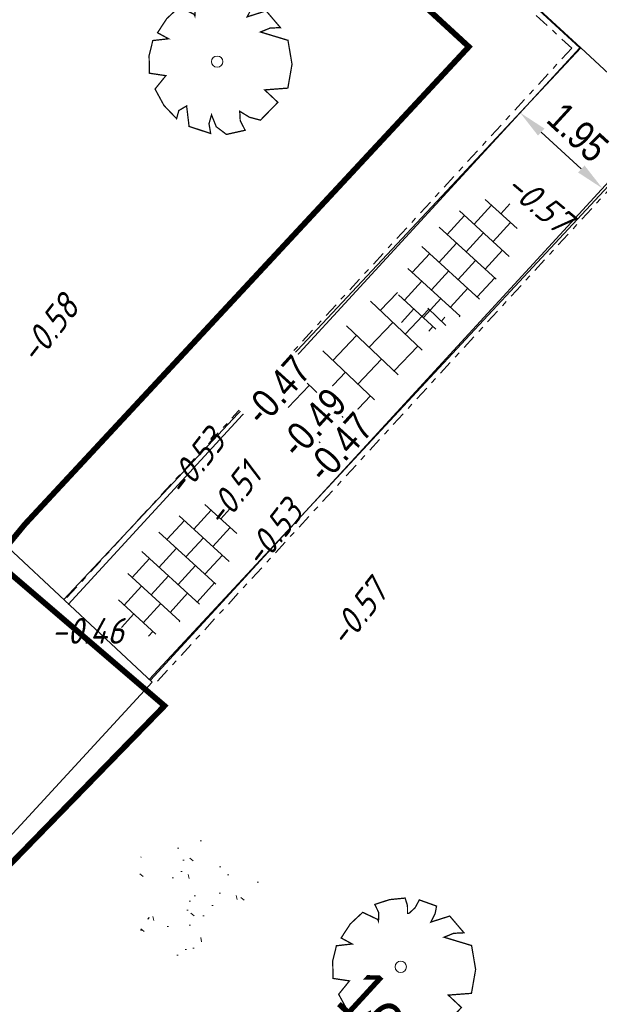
# Model space of a CAD drawing. Header units: metres. Extents: x 111546 to 149831, y 498798 to 507863.
# Tile 739 of 1056: x 111859 to 111869, y 501674 to 501692. Entities that reach past the tile are written whole.
import ezdxf
from ezdxf.enums import TextEntityAlignment as Align

# ---------------------------------------------------------------- set-up
doc = ezdxf.new("R2010")
doc.units = ezdxf.units.M
for name, pattern in [('DASHDOT', [25.4, 12.7, -6.35, 0, -6.35]), ('DASHED', [19.05, 12.7, -6.35]), ('RI-VWA', [11, 5, -3, 0, -3])]:
    doc.linetypes.add(name, pattern=pattern)
for name, color, linetype in [('0-hoogte mv-bestaand', 253, 'Continuous'), ('0-hoogte mv-nieuw', 2, 'Continuous'), ('0-werkgrens', 210, 'FENCELINE1'), ('1-aanvullen teelaarde', 153, 'Continuous'), ('3-vw-band-ob 6x20', 30, 'Continuous'), ('4-nw-boom tekst', 7, 'Continuous'), ('Q26_BOOM', 252, 'Continuous'), ('T02_RASTER', 252, 'Continuous')]:
    doc.layers.add(name, color=color, linetype=linetype)
for name, color, linetype, lineweight in [('1-ontgraven zand tbv aanbrengen teelaarde', 94, 'RI-VWA', 50), ('3-nw-arcering-trottoir', 2, 'Continuous', 15), ('3-nw-band-ob 10x20', 7, 'Continuous', 13), ('3-nw-band-ob 10x20-achterkant', 7, 'DASHDOT', 13), ('3-nw-maatvoering', 181, 'Continuous', 15), ('3-vw-verharding', 3, 'Continuous', 15), ('4-nw materiaalscheiding-groen', 210, 'DASHED', 13), ('4-nw-boom 1e grootte', 7, 'Continuous', 35), ('4-nw-gazon', 7, 'Continuous', 5)]:
    doc.layers.add(name, color=color, linetype=linetype, lineweight=lineweight)
doc.styles.add('veysel', font='isocp-ie.shx', dxfattribs={"height": 0.1})
doc.styles.add('Zaanstad', font='ARIALN.TTF')
doc.styles.add('Zaanstad 1-200 2.5mm', font='ARIALN.TTF', dxfattribs={"height": 0.5})
doc.linetypes.add('FENCELINE1', pattern='A,6.35,-2.54,[133,ltypeshp.shx,S=2.54,R=0,X=-2.54,Y=0],-2.54,25.4', length=36.83)
doc.dimstyles.new('1-250', dxfattribs={"dimscale": 0.25, "dimtxt": 2, "dimasz": 2, "dimexe": 1, "dimexo": 1, "dimgap": 0.5, "dimtad": 1, "dimzin": 0, "dimdsep": 46, "dimtxsty": 'Zaanstad', "dimcen": 0, "dimclrd": 256, "dimclre": 256, "dimclrt": 256, "dimadec": 0, "dimazin": 0, "dimtfac": 1, "dimtofl": 0, "dimtmove": 0, "dimatfit": 3, "dimfxl": 1, "dimtfill": 1, "dimtolj": 1, "dimtzin": 0, "dimlwd": -1, "dimlwe": -1, "dimarcsym": 0})

# ---------------------------------------------------------------- blocks, each defined once
blk = doc.blocks.new('Q26')
at = {"linetype": 'Continuous', "lineweight": 20, "const_width": 0.0225}
blk.add_lwpolyline([(0.757, 0.516), (1.237, 0.371), (1.308, -0.046), (1.235, -0.463), (0.83, -0.494), (1.061, -0.711), (0.757, -1.022), (0.565, -0.971), (0.395, -0.867), (0.404, -1.032), (0.49, -1.198), (0.163, -1.271), (-0.015, -1.136), (-0.097, -0.929), (-0.141, -1.084), (-0.112, -1.255), (-0.489, -1.131), (-0.532, -0.774), (-0.668, -0.854), (-0.707, -0.996), (-0.927, -0.766), (-1.083, -0.479), (-0.894, -0.246), (-1.181, -0.203), (-1.187, 0.104), (-1.122, 0.367), (-0.847, 0.398), (-1.04, 0.503), (-0.879, 0.749), (-0.663, 0.95), (-0.402, 0.826), (-0.388, 0.795), (-0.382, 0.942), (-0.452, 1.088), (-0.194, 1.172), (0.076, 1.199), (0.118, 1.07), (0.119, 0.935), (0.148, 0.935), (0.252, 1.031), (0.325, 1.167), (0.626, 1.059), (0.6, 0.925), (0.525, 0.78), (0.856, 0.885), (1.105, 0.593), (0.924, 0.584)], close=True, dxfattribs=at)
at = {"linetype": 'Continuous', "lineweight": 20}
blk.add_circle((0.001, -0.001), 0.0983, dxfattribs=at)
blk = doc.blocks.new('*D560')
at = {"layer": '3-nw-maatvoering', "ltscale": 0.02, "transparency": 16777216}
blk.add_line((111869.069, 501661.699), (111870.624, 501659.709), dxfattribs=at)
blk.add_solid([(111870.69, 501659.761), (111870.559, 501659.658), (111870.932, 501659.315)], dxfattribs=at)
at = {"layer": 'Defpoints', "color": 0, "ltscale": 0.02, "transparency": 16777216}
for p in [(111853.489, 501681.638), (111870.932, 501659.315)]:
    blk.add_point(p, dxfattribs=at)
at = {"layer": '3-nw-maatvoering', "ltscale": 0.02, "transparency": 16777216, "insert": (111869.993, 501661.135), "char_height": 0.5, "attachment_point": 5, "rotation": 308.0044, "style": 'Zaanstad', "bg_fill": 3, "box_fill_scale": 1.1, "bg_fill_color": 9, "bg_fill_true_color": 13158600, "bg_fill_transparency": 0}
blk.add_mtext('\\A1;R28.33', dxfattribs=at)
blk = doc.blocks.new('tgls')
at = {"linetype": 'Continuous'}
for p, q in [((-1.018, -0.663), (-1.018, 0.575)), ((-0.418, -0.668), (-0.418, 0.573)), ((0.182, -0.673), (0.182, 0.57)), ((0.782, -0.678), (0.782, 0.568)), ((-1.018, 0.329), (-1.552, 0.329)), ((0.182, 0.329), (-0.418, 0.329)), ((1.218, 0.329), (0.782, 0.329)), ((-1.618, 0.029), (-1.635, 0.029)), ((-1.618, -0.658), (-1.618, 0.09)), ((-0.418, 0.029), (-1.018, 0.029)), ((0.782, 0.029), (0.182, 0.029)), ((-1.018, -0.271), (-1.618, -0.271)), ((0.182, -0.271), (-0.418, -0.271)), ((1.382, -0.271), (0.782, -0.271)), ((1.382, -0.682), (1.382, -0.248)), ((-1.618, -0.571), (-1.803, -0.571)), ((-0.418, -0.571), (-1.018, -0.571)), ((0.782, -0.571), (0.182, -0.571)), ((1.473, -0.571), (1.382, -0.571))]:
    blk.add_line(p, q, dxfattribs=at)
blk = doc.blocks.new('*D770')
at = {"layer": '3-nw-maatvoering', "ltscale": 0.01, "transparency": 16777216}
blk.add_line((111868.19, 501689.693), (111868.889, 501689.05), dxfattribs=at)
for points in [[(111868.246, 501689.754), (111868.133, 501689.631), (111867.821, 501690.031)], [(111868.945, 501689.111), (111868.833, 501688.988), (111869.257, 501688.711)]]:
    blk.add_solid(points, dxfattribs=at)
at = {"layer": 'Defpoints', "color": 0, "ltscale": 0.01, "transparency": 16777216}
for p in [(111867.821, 501690.031), (111869.257, 501688.711), (111869.257, 501688.711)]:
    blk.add_point(p, dxfattribs=at)
at = {"layer": '3-nw-maatvoering', "ltscale": 0.01, "transparency": 16777216, "insert": (111868.83, 501689.688), "char_height": 0.5, "attachment_point": 5, "rotation": 317.4151, "style": 'Zaanstad', "bg_fill": 3, "box_fill_scale": 1.1, "bg_fill_color": 9, "bg_fill_true_color": 13158600, "bg_fill_transparency": 0}
blk.add_mtext('\\A1;1.95', dxfattribs=at)
blk = doc.blocks.new('4-boom 1e grootte')
at = {"lineweight": 30}
for p, q in [((-0.141, 2.96), (-0.69, 2.85)), ((-0.141, 2.96), (-0.141, 2.791)), ((-0.082, 2.854), (0.229, 2.932)), ((0.229, 2.932), (0.476, 2.932)), ((0.476, 2.932), (0.462, 2.786)), ((-0.69, 2.85), (-1.129, 2.685)), ((-0.141, 2.791), (-0.082, 2.854)), ((0.462, 2.786), (0.543, 2.812)), ((0.543, 2.812), (0.654, 2.836)), ((0.654, 2.836), (0.929, 2.795)), ((0.929, 2.795), (0.984, 2.726)), ((1.061, 2.816), (1.101, 2.616)), ((-1.376, 2.685), (-1.623, 2.424)), ((-1.129, 2.685), (-1.376, 2.685)), ((0.984, 2.726), (0.874, 2.685)), ((0.984, 2.726), (0.97, 2.63)), ((0.984, 2.726), (1.121, 2.713)), ((1.101, 2.616), (1.459, 2.587)), ((1.34, 2.671), (1.862, 2.301)), ((-1.788, 2.424), (-2.474, 1.725)), ((-1.623, 2.424), (-1.788, 2.424)), ((-1.623, 2.424), (-1.582, 2.315)), ((1.862, 2.301), (1.944, 2.109)), ((1.944, 2.109), (1.944, 2.136)), ((1.944, 2.136), (1.944, 2.109)), ((1.944, 2.136), (2.232, 2.081)), ((2.232, 2.081), (2.027, 1.903)), ((2.027, 1.903), (2.054, 1.738)), ((-2.474, 1.725), (-2.063, 1.681)), ((2.054, 1.738), (2.15, 1.642)), ((2.342, 1.834), (2.37, 1.697)), ((-2.063, 1.681), (-2.694, 1.505)), ((2.15, 1.642), (2.37, 1.697)), ((2.37, 1.697), (2.575, 1.574)), ((2.575, 1.574), (2.644, 1.368)), ((-2.584, 1.437), (-2.749, 1.258)), ((-2.694, 1.505), (-2.502, 1.382)), ((-2.584, 1.437), (-2.543, 1.244)), ((-2.749, 1.258), (-2.858, 0.997)), ((2.644, 1.368), (2.507, 1.183)), ((2.507, 1.183), (2.822, 1.203)), ((2.822, 1.203), (2.822, 0.709)), ((-2.927, 0.984), (-2.955, 0.851)), ((-2.858, 0.997), (-2.927, 0.984)), ((-2.872, 0.75), (-3.05, 0.449)), ((-2.955, 0.851), (-3.009, 0.764)), ((-3.009, 0.764), (-2.872, 0.75)), ((-2.474, 0.75), (-2.872, 0.75)), ((2.822, 0.709), (2.905, 0.723)), ((2.905, 0.723), (3.028, 0.064)), ((-3.05, 0.449), (-2.9, 0.339)), ((-2.9, 0.339), (-3.078, 0.16)), ((-2.831, 0.188), (-3.045, 0.001)), ((-2.9, 0.339), (-2.831, 0.188)), ((-3.078, 0.16), (-2.996, -0.238)), ((2.809, 0.092), (2.781, -0.196)), ((3.028, 0.064), (2.809, 0.092)), ((-3.147, -0.032), (-2.913, -0.032)), ((-2.996, -0.238), (-2.79, -0.635)), ((2.781, -0.196), (2.96, -0.196)), ((2.96, -0.196), (2.96, -0.786)), ((-2.721, -0.498), (-2.804, -0.608)), ((-2.68, -0.498), (-2.721, -0.498)), ((-2.941, -0.635), (-2.584, -0.635)), ((-2.817, -0.635), (-2.913, -0.786)), ((-2.913, -0.786), (-2.913, -0.965)), ((2.96, -1.033), (2.877, -0.732)), ((2.96, -0.786), (2.877, -0.732)), ((-2.913, -0.965), (-2.707, -1.061)), ((-2.625, -0.924), (-2.707, -1.061)), ((-2.707, -1.061), (-2.707, -1.363)), ((2.836, -1.239), (2.891, -1.061)), ((2.96, -1.033), (2.891, -1.061)), ((-2.502, -1.253), (-2.707, -1.363)), ((-2.707, -1.363), (-2.474, -1.61)), ((2.836, -1.239), (2.63, -1.555)), ((-2.653, -1.404), (-2.762, -1.418)), ((-2.653, -1.404), (-2.666, -1.5)), ((-1.925, -1.5), (-2.323, -1.761)), ((-2.488, -1.761), (-2.488, -1.595)), ((2.37, -1.884), (2.479, -1.706)), ((2.63, -1.555), (2.479, -1.706)), ((-2.323, -1.761), (-2.488, -1.761)), ((-2.323, -1.761), (-2.186, -1.898)), ((-1.994, -1.788), (-2.186, -1.898)), ((-1.788, -1.884), (-1.898, -1.857)), ((-1.898, -1.857), (-1.569, -2.145)), ((2.37, -1.884), (1.752, -2.419)), ((-2.186, -1.898), (-2.227, -2.008)), ((-2.227, -2.008), (-2.035, -2.035)), ((-2.035, -2.035), (-2.035, -2.213)), ((-2.035, -2.213), (-1.816, -2.213)), ((-1.816, -2.213), (-1.802, -2.337)), ((-1.569, -2.145), (-1.569, -2.294)), ((-1.418, -2.268), (-1.898, -2.351)), ((-1.802, -2.337), (-1.651, -2.529)), ((-1.513, -2.285), (-1.404, -2.707)), ((1.327, -2.406), (1.56, -2.364)), ((1.56, -2.364), (1.656, -2.433)), ((-1.651, -2.529), (-1.363, -2.447)), ((-1.129, -2.57), (-1.198, -2.584)), ((-1.061, -2.515), (-1.129, -2.57)), ((-1.129, -2.57), (-1.014, -2.729)), ((-1.075, -2.502), (-1.061, -2.515)), ((-1.061, -2.515), (-0.924, -2.557)), ((-0.924, -2.557), (-1.061, -2.817)), ((-0.786, -2.529), (-0.924, -2.557)), ((0.874, -2.666), (0.929, -2.488)), ((0.929, -2.488), (1.066, -2.488)), ((1.066, -2.488), (1.039, -2.666)), ((1.272, -2.666), (1.382, -2.57)), ((1.382, -2.57), (1.327, -2.406)), ((1.656, -2.433), (1.615, -2.543)), ((1.752, -2.419), (1.656, -2.433)), ((-1.404, -2.707), (-1.322, -2.625)), ((-1.322, -2.625), (-1.198, -2.584)), ((-1.061, -2.817), (-0.88, -2.728)), ((-0.88, -2.728), (-0.8, -2.858)), ((-0.649, -2.666), (-0.416, -2.625)), ((-0.649, -2.804), (-0.649, -2.666)), ((-0.416, -2.625), (0.16, -2.776)), ((0.874, -2.666), (0.298, -2.79)), ((0.628, -2.719), (0.572, -2.9)), ((0.874, -2.666), (1.272, -2.666)), ((-0.649, -2.804), (-0.8, -2.858)), ((0.009, -2.954), (-0.649, -2.804)), ((0.298, -2.913), (0.009, -2.954)), ((0.16, -2.776), (0.298, -2.79)), ((0.298, -2.79), (0.298, -2.913)), ((0.49, -2.968), (0.298, -2.913)), ((0.572, -2.9), (0.49, -2.968))]:
    blk.add_line(p, q, dxfattribs=at)
blk.add_circle((0, 0), 0.134, dxfattribs=at)
at = {"layer": '4-nw materiaalscheiding-groen', "color": 7, "style": 'Zaanstad'}
blk.add_text(' 1e', height=1, dxfattribs=at).set_placement((-0.122, -1.744))
at = {"layer": '4-nw-boom tekst', "style": 'Zaanstad'}
blk.add_attdef('BOOMSOORT', text='', height=0.9, dxfattribs=at).set_placement((2.842, 1.834), align=Align.BOTTOM_LEFT)

msp = doc.modelspace()

# ---------------------------------------------------------------- hatches: boundary and pattern name
at = {"layer": '1-aanvullen teelaarde', "ltscale": 10}
h = msp.add_hatch(dxfattribs=at)
h.set_pattern_fill('ANSI33', color=256, scale=0.047949)
h.set_pattern_definition([(2.414373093, (3.28403, 0.4657), (-0.01282653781, 0.30420793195), []), (2.414373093, (3.44255, 0.32002), (-0.01282653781, 0.30420793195), [0.15223910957, -0.07611955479])])
edge = h.paths.add_edge_path()
edge.add_line((111882.7482, 501678.267), (111883.5085, 501677.5682))
edge.add_line((111883.5085, 501677.5682), (111883.5861, 501677.5051))
edge.add_line((111883.5861, 501677.5051), (111877.1392, 501669.7664))
edge.add_line((111877.1392, 501669.7664), (111872.2228, 501664.0061))
edge.add_arc((111856.5322, 501677.398), 20.6286, 291.83265, 319.51929, ccw=False)
edge.add_line((111864.2039, 501658.249), (111869.4753, 501663.3012))
edge.add_line((111869.4753, 501663.3012), (111873.7217, 501667.8352))
edge.add_line((111873.7217, 501667.8352), (111877.8768, 501672.5362))
edge.add_line((111877.8768, 501672.5362), (111881.5258, 501676.829))
edge.add_line((111881.5258, 501676.829), (111882.7482, 501678.267))
at = {"layer": '1-ontgraven zand tbv aanbrengen teelaarde', "lineweight": -3, "ltscale": 0.02}
h = msp.add_hatch(dxfattribs=at)
h.set_pattern_fill('ANSI31', color=256, scale=0.047949, angle=90)
h.set_pattern_definition([(92.414373, (112486.40478, 501707.75684), (-0.152103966, -0.00641327), [])])
edge = h.paths.add_edge_path()
edge.add_line((111882.7508, 501678.2647), (111883.5112, 501677.5659))
edge.add_line((111883.5112, 501677.5659), (111883.5888, 501677.5028))
edge.add_line((111883.5888, 501677.5028), (111877.1419, 501669.7641))
edge.add_line((111877.1419, 501669.7641), (111872.2255, 501664.0038))
edge.add_arc((111856.5349, 501677.3957), 20.6286, 291.83265, 319.51929, ccw=False)
edge.add_line((111864.2066, 501658.2468), (111869.478, 501663.299))
edge.add_line((111869.478, 501663.299), (111873.7243, 501667.8329))
edge.add_line((111873.7243, 501667.8329), (111877.8795, 501672.534))
edge.add_line((111877.8795, 501672.534), (111881.5285, 501676.8268))
edge.add_line((111881.5285, 501676.8268), (111882.7508, 501678.2647))
at = {"layer": '3-nw-arcering-trottoir'}
h = msp.add_hatch(dxfattribs=at)
h.set_pattern_fill('AVH-TEGEL_300X300_HALFST', color=256, scale=1.5, angle=387.53719, style=0, pattern_type=2)
h.set_pattern_definition([(47.5606656, (-175421.91898, 921037.36036), (0.1376158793, 0.4839285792), [0.45, -0.45]), (137.5606656, (-175421.919, 921037.36036), (-0.30366413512, -0.33209651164), [])])
edge = h.paths.add_edge_path()
edge.add_ellipse((111866.7252, 501687.3721), major_axis=(0.9049, 1.077), ratio=0.488545, start_angle=0, end_angle=360)

# ---------------------------------------------------------------- linework, layer by layer
at = {"layer": '3-nw-band-ob 10x20'}
msp.add_lwpolyline([(111859.6614, 501699.6211), (111868.8631, 501691.1642)], dxfattribs=at)
at = {"layer": '3-nw-band-ob 10x20-achterkant', "ltscale": 0.02}
msp.add_lwpolyline([(111859.5975, 501699.544), (111868.7218, 501691.1583)], dxfattribs=at)
at = {"layer": '3-vw-band-ob 6x20', "ltscale": 0.05}
for p, q in [((111868.883, 501691.165), (111859.854, 501681.538)), ((111870.34, 501689.81), (111861.347, 501680.144))]:
    msp.add_line(p, q, dxfattribs=at)
msp.add_lwpolyline([(111859.6566, 501699.6437), (111868.883, 501691.165), (111870.34, 501689.81), (111882.808, 501678.332), (111876.046, 501670.377)], dxfattribs=at)
at = {"layer": 'T02_RASTER', "ltscale": 0.25}
msp.add_lwpolyline([(111855.864, 501682.267), (111857.35, 501683.875), (111861.398, 501680.096), (111850.526, 501668.304), (111837.887, 501654.292), (111823.624, 501667.025)], dxfattribs=at)

# ---------------------------------------------------------------- block references
at = {"layer": '3-vw-verharding', "rotation": 46.51755250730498}
msp.add_blockref('tgls', (111865.08, 501685.7862), dxfattribs=at)
at = {"layer": 'Q26_BOOM'}
for p in [(111862.531, 501690.923), (111865.7361, 501675.1298)]:
    msp.add_blockref('Q26', p, dxfattribs=at)

# ---------------------------------------------------------------- texts
at = {"layer": '0-hoogte mv-bestaand', "style": 'veysel', "oblique": 15}
for s, rotation, p in [('-0.57', 320, (111868.0036, 501688.2952)), ('-0.58', 52, (111859.7606, 501686.116)), ('-0.53', 52, (111862.3191, 501683.7893)), ('-0.51', 52, (111862.9752, 501683.227)), ('-0.53', 52, (111863.6756, 501682.5503)), ('-0.57', 52, (111865.1575, 501681.1619)), ('-0.46', 360, (111860.2708, 501680.7651))]:
    msp.add_text(s, height=0.45, rotation=rotation, dxfattribs=at).set_placement(p, align=Align.CENTER)

# ---------------------------------------------------------------- next in the draw order: dimensions: what is measured, and where the dimension line sits
at = {"layer": '3-nw-maatvoering', "ltscale": 0.02}
dim = msp.add_radius_dim(center=(111853.4894, 501681.6377), mpoint=(111870.9323, 501659.3153), dimstyle='1-250', dxfattribs=at)
dim.commit()
dim.dimension.update_dxf_attribs({"geometry": '*D560', "text_midpoint": (111869.693, 501660.9013), "dimtype": 164})

# ---------------------------------------------------------------- next in the draw order: hatches: boundary and pattern name
at = {"layer": '3-nw-arcering-trottoir'}
h = msp.add_hatch(dxfattribs=at)
h.set_pattern_fill('AVH-TEGEL_300X300_HALFST', color=256, scale=1.5, angle=387.53719, style=0, pattern_type=2)
h.set_pattern_definition([(47.5606656, (-175426.80966, 921032.03897), (0.1376158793, 0.4839285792), [0.45, -0.45]), (137.5606656, (-175426.80966, 921032.03897), (-0.30366413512, -0.33209651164), [])])
edge = h.paths.add_edge_path()
edge.add_ellipse((111861.8345, 501682.0507), major_axis=(0.9049, 1.077), ratio=0.488545, start_angle=0, end_angle=360)
at = {"layer": '4-nw-gazon', "ltscale": 0.1}
h = msp.add_hatch(dxfattribs=at)
h.set_pattern_fill('AGR-GRAS_GAZON', color=256, scale=0.5, angle=-46.148, pattern_type=2)
h.set_pattern_definition([(308.76637, (112462.738, 500947.0864), (0.9624805, 0.0527809), [0, -0.76, 0, -0.85, 0, -0.8125]), (278.76637, (112462.738, 500947.0864), (1.4302849, -0.8534867), [0, -0.41, 0, -0.685, 0, -0.2625]), (238.76637, (112462.7244, 500947.7012), (0.037241, -1.5566281), [0, -0.25, 0, -0.9, 0, -1.175]), (228.76637, (112462.7244, 500947.7012), (0.4719491, -1.4929976), [0, -0.125, 0, -0.59, 0, -0.675]), (322.26637, (112464.6145, 500948.3982), (0.8731955, 0.27140796), [0.075, -1.04775]), (281.26637, (112460.8054, 500948.314), (0.83706867, -0.3680336), [0.075, -1.04775])])
edge = h.paths.add_edge_path()
edge.add_arc((111862.1202, 501676.3383), 1.1599, 0, 360)

# ---------------------------------------------------------------- next in the draw order: linework, layer by layer
at = {"layer": '3-nw-band-ob 10x20', "ltscale": 0.02}
for points in [[(111868.8631, 501691.1642), (111859.9339, 501681.4488)], [(111870.2988, 501689.8447), (111861.3697, 501680.1292)]]:
    msp.add_lwpolyline(points, dxfattribs=at)
at = {"layer": '3-nw-band-ob 10x20-achterkant', "ltscale": 0.02}
for points in [[(111868.7218, 501691.1583), (111859.8603, 501681.5164)], [(111870.3048, 501689.7034), (111861.4433, 501680.0616)]]:
    msp.add_lwpolyline(points, dxfattribs=at)

# ---------------------------------------------------------------- next in the draw order: block references
at = {"layer": '4-nw-boom 1e grootte'}
ref = msp.add_blockref('4-boom 1e grootte', (111866.1147, 501668.2666), dxfattribs=dict(at, rotation=317.4143730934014))
ref.add_attrib('BOOMSOORT', '1e orde eik; Quercus Cerris Marvellous', dxfattribs={"layer": '4-nw-boom tekst', "height": 0.9, "rotation": 317.41437, "style": 'Zaanstad'}).set_placement((111864.3841, 501674.2985), align=Align.BOTTOM_LEFT)

# ---------------------------------------------------------------- next in the draw order: texts
at = {"layer": '0-hoogte mv-nieuw', "insert": (111863.9544, 501683.9643), "char_height": 0.5, "attachment_point": 7, "rotation": 47.81585, "style": 'Zaanstad 1-200 2.5mm', "bg_fill": 3, "box_fill_scale": 1.1, "bg_fill_color": 9, "bg_fill_true_color": 13158600, "bg_fill_transparency": 0}
msp.add_mtext('\\A1;-0.49', dxfattribs=at)

# ---------------------------------------------------------------- next in the draw order: dimensions: what is measured, and where the dimension line sits
at = {"layer": '3-nw-maatvoering', "ltscale": 0.01}
dim = msp.add_aligned_dim(p1=(111867.8214, 501690.0309), p2=(111869.2572, 501688.7114), distance=0, dimstyle='1-250', override={"dimgap": 0.7}, dxfattribs=at)
dim.commit()
dim.dimension.update_dxf_attribs({"geometry": '*D770', "text_midpoint": (111868.8305, 501689.6879)})

# ---------------------------------------------------------------- next in the draw order: texts
at = {"layer": '0-hoogte mv-nieuw', "insert": (111863.3352, 501684.5333), "char_height": 0.5, "attachment_point": 7, "rotation": 47.81585, "style": 'Zaanstad 1-200 2.5mm', "bg_fill": 3, "box_fill_scale": 1.1, "bg_fill_color": 9, "bg_fill_true_color": 13158600, "bg_fill_transparency": 0}
msp.add_mtext('\\A1;-0.47', dxfattribs=at)

# ---------------------------------------------------------------- next in the draw order: texts
at = {"layer": '0-hoogte mv-nieuw', "insert": (111864.4186, 501683.5377), "char_height": 0.5, "attachment_point": 7, "rotation": 47.81585, "style": 'Zaanstad 1-200 2.5mm', "bg_fill": 3, "box_fill_scale": 1.1, "bg_fill_color": 9, "bg_fill_true_color": 13158600, "bg_fill_transparency": 0}
msp.add_mtext('\\A1;-0.47', dxfattribs=at)

# ---------------------------------------------------------------- next in the draw order: linework, layer by layer
at = {"layer": '0-werkgrens', "ltscale": 0.1}
msp.add_lwpolyline([(111862.6996, 501703.0078, 0.1, 0.1, 0), (111858.7613, 501698.6832, 0.1, 0.1, 0), (111866.9249, 501691.1813, 0.1, 0.1, 0), (111859.1759, 501682.85, 0.1, 0.1, 0), (111858.6556, 501682.2166, 0.1, 0.1, 0), (111858.6556, 501682.2166, 0.1, 0.1, 0), (111861.6124, 501679.6833, 0.1, 0.1, 0), (111852.3302, 501670.1503, 0.1, 0.1, 0), (111852.5466, 501669.7858, 0.1, 0.1, 0), (111837.848, 501653.755, 0.1, 0.1, 0), (111837.3327, 501654.228, 0.1, 0.1, 0), (111833.3888, 501649.9311, 0.1, 0.1, 0), (111836.1958, 501647.3512, 0.1, 0.1, 0), (111826.224, 501636.77, 0.1, 0.1, 0), (111834.3739, 501629.5072, 0.1, 0.1, -0.4039351), (111834.533, 501624.0148, 0.1, 0.1, 0)], format="xyseb", dxfattribs=at)

doc.saveas('drawing.dxf')
